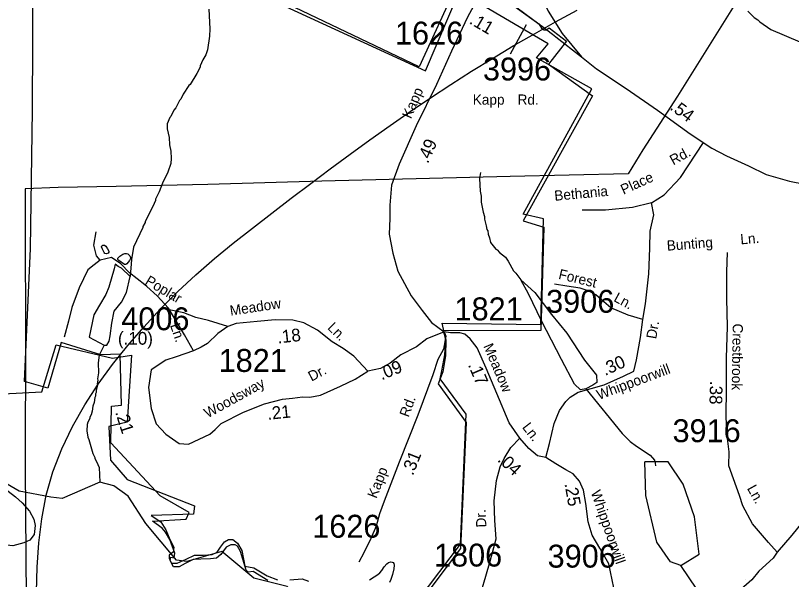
# Model space of a CAD drawing. Extents: x 1551653 to 1702041, y 811336 to 920032.
# Drawn here: x 1598261 to 1603261, y 891000 to 894635 of the extents above; entities that cross this region are included whole.
import ezdxf

# ---------------------------------------------------------------- set-up
doc = ezdxf.new("R2010")
doc.units = 0
for name, color, linetype in [('Old_Level_10', 7, 'Continuous'), ('Old_Level_11', 7, 'Continuous'), ('Old_Level_17', 7, 'Continuous'), ('Old_Level_3', 7, 'Continuous'), ('Old_Level_32', 7, 'Continuous'), ('Old_Level_35', 7, 'Continuous'), ('Old_Level_48', 7, 'Continuous'), ('Old_Level_49', 7, 'Continuous'), ('Old_Level_50', 7, 'Continuous'), ('Old_Level_56', 7, 'Continuous'), ('Old_Level_59', 7, 'Continuous'), ('Old_Level_62', 7, 'Continuous'), ('Old_Level_8', 7, 'Continuous')]:
    doc.layers.add(name, color=color, linetype=linetype)

msp = doc.modelspace()

# ---------------------------------------------------------------- linework, layer by layer
at = {"layer": 'Old_Level_11'}
msp.add_line((1601451.219, 894388.58), (1601552.73, 894577.732), dxfattribs=at)
at = {"layer": 'Old_Level_3'}
msp.add_lwpolyline([(1598397.033, 890920.156), (1598400.892, 891079.261), (1598411.502, 891236.95), (1598430.505, 891392.32), (1598459.55, 891544.473), (1598502.277, 891694.397), (1598559.303, 891842.351), (1598628.42, 891986.847), (1598707.418, 892126.395), (1598794.09, 892259.506), (1598886.452, 892385.475), (1598984.344, 892508.051), (1599087.457, 892627.639), (1599195.316, 892743.874), (1599307.447, 892856.389), (1599423.378, 892964.816), (1599542.633, 893068.789), (1599664.73, 893167.966), (1599788.274, 893264.975), (1599912.526, 893361.639), (1600037.514, 893457.807), (1600163.265, 893553.323), (1600289.804, 893648.037), (1600417.161, 893741.794), (1600545.358, 893834.441), (1600674.426, 893925.825), (1600804.391, 894015.794), (1600935.278, 894104.192), (1601067.115, 894190.87), (1601199.928, 894275.671), (1601333.744, 894358.443), (1601468.591, 894439.034), (1601604.494, 894517.29), (1601741.555, 894593.454), (1601880.073, 894668.819)], dxfattribs=at)
at = {"layer": 'Old_Level_32'}
for points in [[(1601592.573, 894949.173), (1601599.101, 894931.379), (1601637.832, 894779.103), (1601693.4, 894662.235), (1601783.271, 894519.136), (1601908.014, 894369.593), (1602005.268, 894290.774), (1602196.028, 894165.223), (1602398.712, 894025.627), (1602609.312, 893871.861), (1602748.544, 893780.779), (1602842.166, 893730.047), (1602983.566, 893666.94), (1603096.994, 893610.254), (1603248.604, 893567.15), (1603446.026, 893527.971), (1603645.185, 893503.054), (1603866.473, 893472.602)], [(1601279.615, 894819.743), (1601174.602, 894625.438), (1601071.034, 894405.684), (1600973.409, 894190.54), (1600843.754, 893923.738), (1600733.876, 893676.619), (1600684.696, 893541.137), (1600672.143, 893413.593), (1600672.143, 893327.734), (1600668.057, 893225.52), (1600692.568, 893102.864), (1600725.248, 892988.384), (1600811.034, 892828.932), (1600880.479, 892734.895), (1600941.754, 892657.212), (1601023.455, 892595.884)], [(1601279.615, 894819.743), (1601480.979, 894690.855), (1601656.635, 894564.109), (1601721.996, 894515.047), (1601742.42, 894498.693)], [(1603168.704, 891176.116), (1603113.436, 891238.184), (1603010.628, 891358.941), (1602948.176, 891474.085), (1602926.517, 891542.28), (1602887.456, 891648.736), (1602857.759, 891732.325), (1602859.479, 891823.561), (1602847.369, 891926.868), (1602842.412, 891988.207), (1602839.541, 892063.708), (1602842.707, 892219.538), (1602842.369, 892429.469), (1602848.032, 892629.472), (1602845.522, 892811.433), (1602845.013, 892983.346), (1602847.93, 893107.361)], [(1599407.943, 892473.631), (1599349.253, 892576.873), (1599285.226, 892685.457), (1599247.773, 892749.976), (1599173.731, 892828.444), (1599107.536, 892888.315), (1599094.162, 892899.041)], [(1601677.867, 891787.331), (1601702.703, 891877.078), (1601731.715, 892004.965), (1601766.272, 892090.516), (1601806.866, 892148.124), (1601835.045, 892175.969), (1601887.115, 892207.53), (1602053.558, 892254.181), (1602179.785, 892311.051), (1602246.061, 892342.524), (1602262.57, 892416.434), (1602287.902, 892560.003), (1602302.662, 892675.974), (1602208.991, 892704.691), (1602097.479, 892751.584), (1602051.832, 892789.934), (1602000.304, 892834.406), (1601950.412, 892860.836), (1601898.716, 892877.296), (1601812.765, 892891.85), (1601734.979, 892904.635)], [(1600530.881, 892343.226), (1600440.846, 892438.724), (1600373.495, 892488.157), (1600301.654, 892533.096), (1600207.466, 892607.27), (1600118.104, 892655.196), (1600047.853, 892671.216), (1599935.273, 892673.886), (1599818.78, 892663.206), (1599682.724, 892649.856), (1599630.258, 892630.275), (1599565.247, 892586.323), (1599498.648, 892520.802), (1599456.852, 892497.662), (1599407.943, 892473.631)], [(1601023.455, 892595.884), (1601034.865, 892568.771), (1601019.371, 892485.493), (1600981.49, 892419.042), (1600950.647, 892319.21), (1600854.535, 892060.208), (1600734.315, 891757.269), (1600636.163, 891506.111), (1600605.687, 891424.481), (1600585.057, 891344.652), (1600550.418, 891264.908), (1600505.694, 891171.361), (1600473.063, 891111.588)], [(1601023.455, 892595.884), (1600910.539, 892551.562), (1600844.256, 892500.079), (1600743.761, 892448.888), (1600674.329, 892393.785), (1600612.82, 892360.47), (1600530.881, 892343.226)], [(1601510.611, 891911.066), (1601441.837, 892009.253), (1601363.461, 892199.958), (1601294.721, 892362.451), (1601235.935, 892492.924), (1601190.496, 892551.28), (1601156.687, 892581.385), (1601124.836, 892589.636), (1601064.813, 892590.253), (1601023.455, 892595.884)], [(1599407.943, 892473.631), (1599296.08, 892434.926), (1599229.758, 892413.778), (1599135.219, 892350.697), (1599117.212, 892238.054), (1599135.219, 892102.881), (1599166.732, 892003.755), (1599229.758, 891936.169), (1599314.891, 891876.186), (1599376.751, 891871.967), (1599514.187, 891935.964), (1599547.604, 891967.537)], [(1599547.604, 891967.537), (1599587.492, 892005.224), (1599729.861, 892078.697), (1599865.557, 892132.131), (1599981.232, 892163.301), (1600045.743, 892169.98), (1600110.317, 892176.703), (1600156.969, 892174.433), (1600225.929, 892187.792), (1600354.951, 892245.679), (1600449.826, 892290.425), (1600530.881, 892343.226)], [(1600872.025, 890260.692), (1600894.651, 890313.915), (1601010.185, 890490.532), (1601112.231, 890683.703), (1601212.058, 890836.908), (1601263.081, 890927.943), (1601291.89, 891020.909), (1601318.688, 891118.625), (1601357.414, 891262.683), (1601349.77, 891381.255), (1601345.949, 891507.477), (1601361.235, 891637.524), (1601384.165, 891725.496), (1601410.916, 891779.045), (1601452.954, 891851.719), (1601510.611, 891911.066)], [(1601677.867, 891787.331), (1601624.048, 891797.83), (1601568.095, 891844.662), (1601510.611, 891911.066)], [(1602054.205, 890631.374), (1602056.057, 890640.572), (1602045.687, 890734.728), (1602057.485, 890820.605), (1602116.603, 890946.231), (1602084.155, 891100.272), (1602027, 891202.693), (1601977.646, 891285.144), (1601950.379, 891371.348), (1601935.366, 891489.323), (1601920.107, 891575.484), (1601894.471, 891633.64), (1601855.028, 891681.869), (1601807.095, 891706.258), (1601743.441, 891744.772), (1601677.867, 891787.331)], [(1603486.062, 891554.763), (1603410.242, 891471.17), (1603335.665, 891375.826), (1603262.923, 891286.669), (1603168.704, 891176.116)], [(1603168.704, 891176.116), (1603142.621, 891138.204), (1603049.887, 891052.939), (1603004.966, 890998.971), (1602834.346, 890847.298), (1602766.676, 890812.188), (1602658.905, 890764.54), (1602581.21, 890721.907), (1602533.59, 890681.781), (1602480.958, 890586.485), (1602448.376, 890488.68), (1602424.374, 890431.566), (1602369.768, 890344.024), (1602309.24, 890260.602), (1602265.914, 890206.261), (1602222.478, 890176.164)]]:
    msp.add_lwpolyline(points, dxfattribs=at)
at = {"layer": 'Old_Level_35'}
for p, q in [((1601742.42, 894498.693), (1601908.014, 894369.593)), ((1602545.584, 893590.133), (1602693.357, 893816.88)), ((1602441.016, 893479.676), (1602545.584, 893590.133)), ((1602359.685, 893427.355), (1602441.016, 893479.676)), ((1602237.688, 893398.288), (1602063.407, 893380.847)), ((1602359.685, 893427.355), (1602237.688, 893398.288)), ((1602374.169, 893351.612), (1602359.685, 893427.355)), ((1602063.407, 893380.847), (1601912.363, 893380.847))]:
    msp.add_line(p, q, dxfattribs=at)
for points in [[(1602302.662, 892675.974), (1602319.535, 892777.69), (1602343.043, 892969.527), (1602348.413, 893135.317), (1602351.248, 893245.327), (1602374.169, 893351.612)], [(1598806.029, 893058.792), (1598782.19, 893087.092), (1598766.76, 893155.048), (1598781.514, 893240.999)], [(1598806.029, 893058.792), (1598767.807, 893029.153), (1598727.502, 892995.55), (1598670.524, 892880.039), (1598623.509, 892752.516), (1598602.912, 892664.682), (1598574.031, 892562.809)], [(1599094.162, 892899.041), (1598996.09, 892976.309), (1598939.623, 893035.179), (1598880.805, 893075.21), (1598806.029, 893058.792)], [(1599630.258, 892630.275), (1599504.321, 892669.183), (1599422.494, 892689.856), (1599344.83, 892718.451), (1599250.545, 892738.858)]]:
    msp.add_lwpolyline(points, dxfattribs=at)
at = {"layer": 'Old_Level_48'}
for points in [[(1601105.415, 894835.34), (1600862.256, 894304.811), (1599965.608, 894732.182)], [(1601128.521, 891228.455), (1601165.343, 892065.001), (1600997.013, 892294.541), (1601007.534, 892345.55), (1601028.575, 892447.568), (1601033.836, 892544.484), (1601010.954, 892652.241), (1601646.923, 892644.335), (1601663.229, 893324.283), (1601532.774, 893355.909), (1601975.1, 894163.348), (1601618.386, 894362.984), (1601693.806, 894451.93), (1601257.596, 894708.888)], [(1598181.383, 892197.099), (1598430.591, 892210.225), (1598522.405, 892512.106), (1598886.766, 892427.678), (1599007.706, 892446.479), (1598981.473, 892013.345), (1598863.427, 891987.095), (1598873.249, 891769.159), (1598981.473, 891645.838), (1599414.308, 891475.21), (1599408.405, 891422.289), (1599134.87, 891412.087), (1599197.994, 891371.28), (1599229.555, 891320.271), (1599255.857, 891259.06), (1599282.159, 891208.052), (1599276.898, 891177.446), (1599250.596, 891157.043), (1599250.596, 891136.639), (1599266.377, 891106.034), (1599303.2, 891106.034), (1599361.063, 891131.538), (1599413.666, 891157.043), (1599471.529, 891157.043), (1599529.392, 891162.144), (1599560.954, 891177.446), (1599581.995, 891208.052), (1599608.297, 891243.758), (1599634.598, 891259.06), (1599660.9, 891259.06), (1599692.461, 891233.556), (1599718.763, 891187.648), (1599729.283, 891131.538), (1599739.804, 891085.631), (1599797.667, 891075.429), (1599881.832, 891024.419), (1599950.215, 890998.915)], [(1600854.986, 890866.292), (1601128.521, 891228.455)], [(1600029.12, 890998.915), (1600108.024, 891004.016), (1600150.106, 890988.713)]]:
    msp.add_lwpolyline(points, dxfattribs=at)
at = {"layer": 'Old_Level_49'}
for points in [[(1599886.491, 890994.346), (1599793.063, 891051.783), (1599761.032, 891047.775), (1599747.97, 891061.005), (1599711.89, 891181.058), (1599691.87, 891214.451), (1599675.581, 891223.801), (1599649.28, 891223.801), (1599618.463, 891207.773), (1599583.762, 891162.357), (1599557.069, 891138.314), (1599517.029, 891132.971), (1599454.74, 891131.57), (1599406.306, 891129.152), (1599353.703, 891103.647), (1599316.547, 891082.148), (1599279.724, 891082.148), (1599257.209, 891122.22), (1599262.548, 891143.592), (1599283.364, 891139.622), (1599288.624, 891170.228), (1599255.857, 891259.06), (1599228.001, 891306.228), (1599206.646, 891331.607), (1599144.707, 891377.298), (1599360.524, 891389.704), (1599379.286, 891432.457), (1599192.996, 891538.469), (1598875.986, 891881.521), (1598880.702, 892118.459), (1598943.961, 892124.2), (1598935.041, 892452.489), (1598810.984, 892448.798), (1598555.284, 892527.025), (1598468.752, 892233.596), (1598318.757, 892275.529), (1598357.204, 893133.774), (1598370.635, 894024.521), (1598379.042, 895807.038)], [(1601312.517, 894819.508), (1601632.706, 894582.57), (1601650.34, 894554.17), (1601667.77, 894543.713), (1601680.226, 894542.781), (1601700.168, 894555.708), (1601810.794, 894470.817), (1601695.042, 894322.051), (1601979.962, 894116.794), (1601532.641, 893312.785), (1601664.489, 893271.98), (1601645.522, 892604.535), (1601017.55, 892602.997), (1601033.836, 892544.484), (1601031.339, 892441.397), (1601014.628, 892339.193), (1600984.229, 892261.278), (1601164.47, 892012.55), (1601129.508, 891200.543)], [(1599999.979, 894692.478), (1600903.746, 894278.683), (1601114.95, 894780.035)], [(1601129.508, 891200.543), (1600844.998, 890823.043)]]:
    msp.add_lwpolyline(points, dxfattribs=at)
at = {"layer": 'Old_Level_50'}
msp.add_line((1602968.023, 891001.749), (1602968.023, 891001.749), dxfattribs=at)
at = {"layer": 'Old_Level_56'}
msp.add_lwpolyline([(1603030.558, 894926.334), (1602525.824, 894116.3), (1602304.05, 893768.997), (1602208.45, 893614.043), (1601448.661, 893596.661), (1600668.83, 893577.682), (1600235.153, 893566.481), (1599501.336, 893546.967), (1598909.526, 893533.574), (1598535.553, 893525.763), (1598323.68, 893518.259), (1598322.558, 893246.321), (1598325.327, 892584.469), (1598323.556, 891718.791), (1598330.193, 890873.15), (1598331.6, 889937.364), (1598339.419, 889021.661), (1598341.4, 888133.89), (1598350.176, 887491.93), (1598347.657, 887082.137), (1598350.603, 886626.206)], dxfattribs=at)
at = {"layer": 'Old_Level_59'}
msp.add_line((1602651.207, 890938.657), (1602548.674, 891090.738), dxfattribs=at)
msp.add_lwpolyline([(1600317.604, 890660.026), (1600309.607, 890719.286), (1600185.653, 890787.466), (1600012.692, 890955.096), (1599796.67, 891008.717), (1599590.592, 891180.346), (1599364.625, 891115.959), (1599297.675, 891123.956), (1599100.62, 891360.997), (1598986.611, 891537.341), (1598895.671, 891604.804), (1598805.723, 891628.408), (1598562.803, 891522.93), (1598489.57, 891530.081), (1598284.16, 891569.412), (1598003.731, 891733.886), (1597735.805, 891749.976), (1597643.828, 891683.749), (1597439.3, 891585.502), (1597377.67, 891583.171), (1597289.805, 891622.541), (1597189.637, 891826.567), (1597059.634, 892111.487)], dxfattribs=at)
at = {"layer": 'Old_Level_62'}
for points in [[(1599506.111, 894677.099), (1599514.005, 894549.044), (1599511.237, 894501.062), (1599497.909, 894413.299), (1599487.349, 894381.516), (1599468.894, 894349.836), (1599450.234, 894310.158), (1599450.132, 894302.161), (1599429.524, 894262.484), (1599386.36, 894191.228), (1599378.261, 894183.334), (1599341.352, 894127.969), (1599326.895, 894096.186), (1599318.796, 894088.394), (1599293.984, 894040.72), (1599281.784, 894024.931), (1599263.124, 893985.253), (1599255.025, 893977.461), (1599238.415, 893937.681), (1599237.903, 893905.693), (1599250.924, 893849.509), (1599254.204, 893801.424), (1599261.586, 893761.336), (1599264.765, 893713.252), (1599262.304, 893681.366), (1599243.337, 893625.694), (1599208.273, 893554.234), (1599187.357, 893498.562), (1599162.649, 893450.99), (1599162.546, 893442.993), (1599145.834, 893403.315), (1599096.417, 893308.171), (1599096.212, 893300.174), (1599081.858, 893276.388), (1599081.756, 893268.391), (1599021.778, 893141.464), (1599008.449, 893061.699), (1598999.088, 892953.291)], [(1602980.206, 894662.643), (1603021.524, 894621.94), (1603045.31, 894607.484), (1603057.1, 894595.283), (1603128.253, 894546.071), (1603314.851, 894464.973)], [(1601256.435, 893623.746), (1601251.719, 893583.864), (1601254.487, 893503.791), (1601261.972, 893471.7), (1601261.357, 893431.715), (1601274.275, 893367.431), (1601283.81, 893339.339), (1601283.605, 893323.345), (1601292.832, 893279.156), (1601298.471, 893255.063), (1601304.315, 893246.963), (1601305.956, 893224.92), (1601315.593, 893202.774), (1601321.129, 893172.632), (1601356.398, 893130.083), (1601364.395, 893125.982), (1601380.082, 893107.733), (1601417.606, 893077.078), (1601435.138, 893052.779), (1601470.1, 892990.135), (1601485.889, 892973.936), (1601517.159, 892931.388)], [(1598842.721, 893149.124), (1598853.077, 893130.464), (1598863.124, 893116.11), (1598863.124, 893110.061), (1598858.716, 893103.192), (1598848.463, 893100.014), (1598837.903, 893101.039), (1598831.854, 893107.191), (1598820.986, 893129.131), (1598816.27, 893143.382), (1598816.987, 893150.969), (1598823.036, 893155.378), (1598833.699, 893155.275), (1598842.721, 893149.124)], [(1598989.546, 893094.965), (1598997.543, 893086.045), (1599002.567, 893076.612), (1599001.952, 893069.948), (1598995.083, 893057.03), (1598978.166, 893033.962), (1598971.809, 893030.988), (1598962.684, 893031.398), (1598926.698, 893055.8), (1598920.444, 893062.566), (1598921.161, 893070.666), (1598932.542, 893083.584), (1598952.022, 893097.22), (1598964.735, 893100.706), (1598977.14, 893100.501), (1598984.727, 893098.656), (1598989.546, 893094.965)], [(1598999.088, 892953.291), (1598943.518, 893007.322), (1598922.877, 893016.857), (1598903.825, 893032.749), (1598897.474, 893002.555), (1598862.543, 892883.369), (1598843.491, 892837.284), (1598802.21, 892768.95), (1598765.692, 892706.973), (1598735.525, 892562.362), (1598832.376, 892511.509)], [(1598832.376, 892511.509), (1598849.842, 892511.509), (1598865.719, 892535.346), (1598870.482, 892570.307), (1598881.596, 892652.943), (1598897.474, 892729.221), (1598943.518, 892788.02), (1598976.86, 892849.997), (1598999.088, 892953.291)], [(1601936.867, 892229.144), (1601901.885, 892223.308), (1601863.987, 892258.322), (1601779.445, 892418.801), (1601651.176, 892666.817), (1601566.634, 892841.885), (1601517.159, 892931.388)], [(1601517.159, 892931.388), (1601607.448, 892850.639), (1601715.311, 892707.666), (1601814.428, 892588.035), (1601928.122, 892412.966), (1602003.918, 892316.678), (1602006.833, 892269.993), (1601980.596, 892252.486), (1601936.867, 892229.144)], [(1598832.376, 892511.509), (1598800.732, 892445.21), (1598793.965, 892397.33), (1598796.938, 892333.251), (1598790.274, 892293.368), (1598792.12, 892285.371), (1598787.813, 892261.38), (1598789.659, 892253.383), (1598781.149, 892221.498), (1598780.842, 892205.504), (1598776.741, 892197.609), (1598776.536, 892181.615), (1598772.332, 892173.721), (1598767.821, 892141.732), (1598759.516, 892117.946), (1598755.005, 892085.958), (1598748.648, 892062.07), (1598740.344, 892046.281), (1598740.241, 892038.284), (1598727.836, 892014.498), (1598723.632, 891998.504), (1598720.966, 891958.621), (1598726.298, 891918.533), (1598734.09, 891902.334), (1598760.541, 891811.906), (1598772.127, 891785.762), (1598772.024, 891779.713), (1598783.815, 891761.566), (1598801.142, 891721.273), (1598805.723, 891628.408)], [(1601936.867, 892229.144), (1602170.968, 891940.474), (1602222.128, 891889.621), (1602261.703, 891858.966), (1602350.696, 891801.449), (1602378.173, 891768.948), (1602382.274, 891750.083), (1602384.94, 891733.679)], [(1602548.674, 891090.738), (1602666.681, 891163.839), (1602636.641, 891404.058), (1602563.642, 891615.671), (1602465.628, 891758.798), (1602315.632, 891758.593)], [(1602548.674, 891090.738), (1602482.647, 891115.037), (1602392.629, 891241.656), (1602321.681, 891541.75), (1602315.632, 891758.593)], [(1598117.703, 891643.558), (1598260.83, 891532.933), (1598303.89, 891493.87), (1598350.54, 891440.762), (1598379.247, 891388.064), (1598388.269, 891347.771), (1598380.888, 891289.946), (1598354.026, 891254.677), (1598315.578, 891235.607), (1598243.093, 891217.358), (1598189.266, 891224.637), (1598141.797, 891247.808), (1598088.893, 891293.124), (1597972.629, 891445.888), (1597945.767, 891492.64), (1597932.644, 891528.934), (1597929.773, 891574.968), (1597940.436, 891600.703), (1597971.091, 891630.025), (1598003.489, 891645.199), (1598043.782, 891654.221), (1598079.769, 891653.401), (1598117.703, 891643.558)], [(1600541.931, 890997.439), (1600572.894, 891016.817), (1600595.348, 891031.888), (1600608.368, 891043.576), (1600620.979, 891059.263), (1600636.563, 891082.433), (1600653.172, 891100.991), (1600665.578, 891110.731), (1600679.009, 891114.011), (1600687.416, 891112.986), (1600694.285, 891110.423), (1600698.694, 891103.861), (1600700.539, 891092.481), (1600699.309, 891068.182), (1600690.389, 891033.221), (1600680.649, 891001.13), (1600671.012, 890981.445)]]:
    msp.add_lwpolyline(points, dxfattribs=at)

# ---------------------------------------------------------------- texts
at = {"layer": 'Old_Level_10'}
for s, rotation, p in [('Rd.', 28.644639, (1602499.005, 893669.087)), ('Place', 24.459194, (1602178.597, 893479.489)), ('Bethania', 5.318381, (1601735.988, 893440.706)), ('Bunting', 4.540978, (1602460.127, 893118.979)), ('Ln.', 4.540978, (1602934.091, 893160.085))]:
    msp.add_text(s, height=65.6167, rotation=rotation, dxfattribs=at).set_placement(p)
at = {"layer": 'Old_Level_11'}
for s, height, rotation, p in [('Kapp', 65.6167, 66.570417, (1600809.241, 893965.358)), ('Forest', 65.6167, 346.384831, (1601755.639, 892938.897)), ('Poplar', 65.6167, 329.144581, (1599090.824, 892907.369)), ('Ln.', 65.6167, 331.372758, (1602110.662, 892796.876)), ('Meadow', 65.6167, 8.598047, (1599647.366, 892700.174)), ('Ln.', 65.6167, 288.886839, (1599256.311, 892638.883)), ('Ln.', 65.6167, 315.329817, (1600267.015, 892618.292)), ('Dr.', 65.6167, 79.993739, (1602389.093, 892547.089)), ('Crestbrook', 65.6167, 269.123786, (1602882.713, 892650.482)), ('Meadow', 65.6167, 292.929986, (1601274.356, 892505.154)), ('Whippoorwill', 65.61666, 20.494744, (1602020.622, 892157.09)), ('Dr.', 65.6167, 27.835756, (1600168.666, 892275.088)), ('Woodsway', 65.6167, 28.995397, (1599499.258, 892038.249)), ('Rd.', 65.6167, 69.640822, (1600794.332, 892041.774)), ('Ln.', 65.6167, 307.574994, (1601522.746, 891980.623)), ('Kapp', 65.6167, 68.654386, (1600586.957, 891518.258)), ('Ln.', 65.6167, 299.081883, (1602972.822, 891587.995)), ('Whippoorwill', 65.61666, 289.320428, (1601966.947, 891562.81)), ('Dr.', 65.6167, 92.5449, (1601295.565, 891337.093))]:
    msp.add_text(s, height=height, rotation=rotation, dxfattribs=at).set_placement(p)
for s, p in [('Kapp', (1601207.32, 894060.566)), ('Rd.', (1601496.062, 894060.566))]:
    msp.add_text(s, height=65.6167, dxfattribs=at).set_placement(p)
at = {"layer": 'Old_Level_17'}
for s, rotation, p in [('.11', 329.588592, (1601179.743, 894586.587)), ('.54', 323.865567, (1602472.683, 894033.055)), ('.49', 66.028267, (1600918.498, 893676.905)), ('(.10)', 359.611128, (1598921.017, 892514.678)), ('.18', 6.476711, (1599952.02, 892521.094)), ('.30', 24.253375, (1602060.27, 892311.925)), ('.09', 22.169828, (1600620.077, 892283.584)), ('.17', 292.929986, (1601175.267, 892383.895)), ('.38', 268.836078, (1602735.765, 892281.037)), ('.21', 5.910889, (1599886.723, 892029.017)), ('.21', 287.635975, (1598902.96, 892078.209)), ('.31', 68.354722, (1600821.736, 891665.91)), ('.04', 317.201453, (1601362.272, 891766.159)), ('.25', 280.04295, (1601798.163, 891616.894))]:
    msp.add_text(s, height=82.0208, rotation=rotation, dxfattribs=at).set_placement(p)
at = {"layer": 'Old_Level_8'}
for s, p in [('1626', (1600706.241, 894448.059)), ('3996', (1601273.007, 894216.406)), ('3906', (1601680.259, 892719.396)), ('1821', (1601090.078, 892670.662)), ('4006', (1598942.822, 892606.721)), ('1821', (1599570.043, 892338.149)), ('3916', (1602494.681, 891885.305)), ('1626', (1600173.311, 891269.716)), ('1806', (1600957.941, 891083.738)), ('3906', (1601689.657, 891076.909))]:
    msp.add_text(s, height=147.6375, dxfattribs=at).set_placement(p)

doc.saveas('drawing.dxf')
